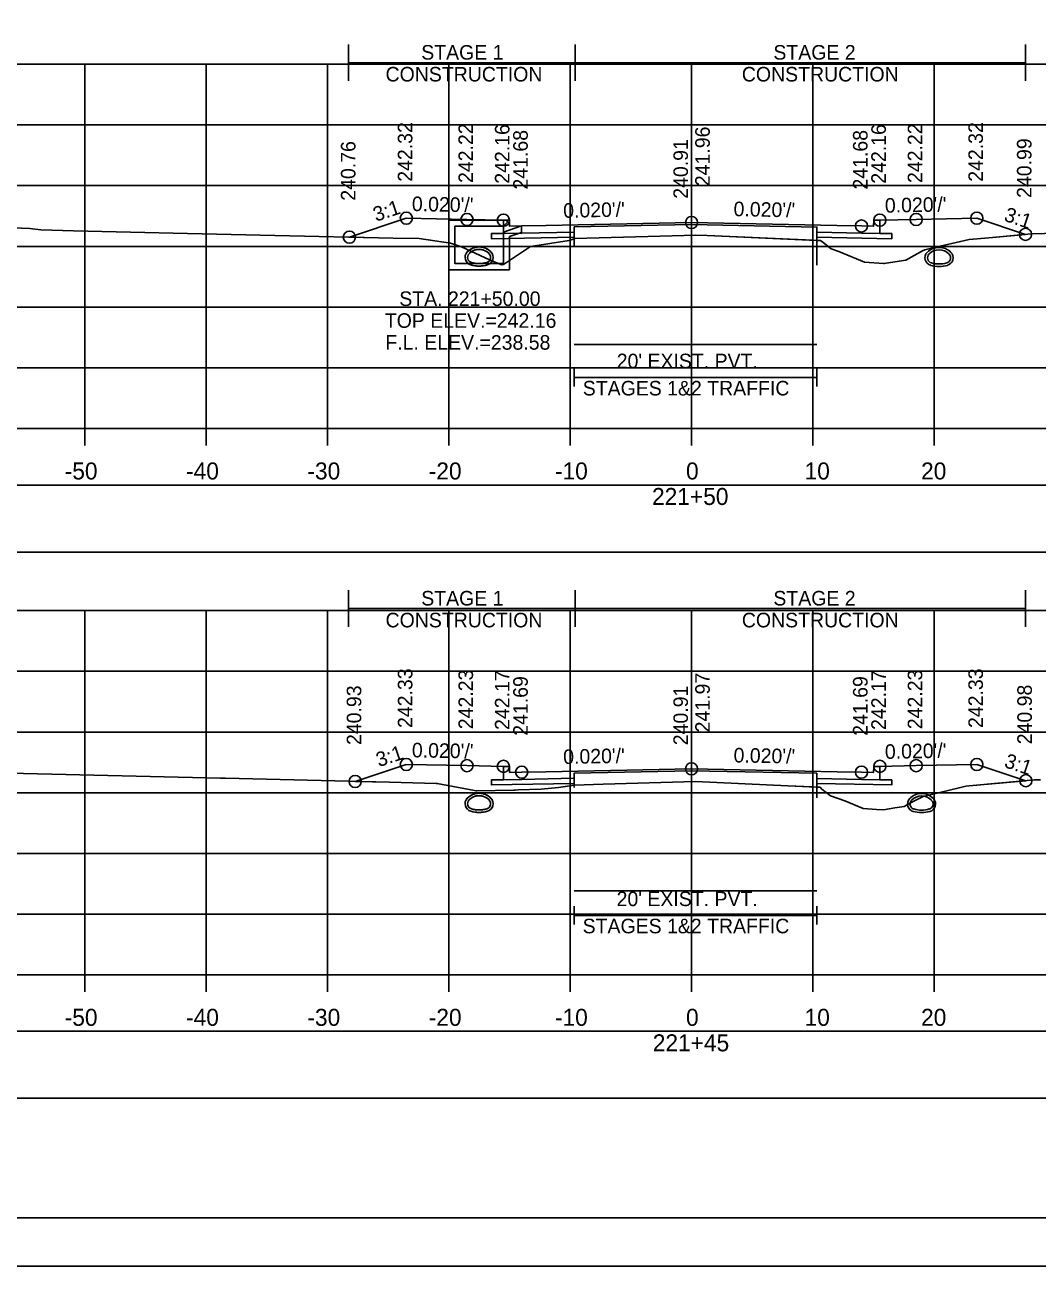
# Model space of a CAD drawing. Extents: x 1369627 to 1374022, y 380035 to 398173.
# Drawn here: x 1372043.6 to 1372127.1, y 384943.6 to 385047.7 of the extents above; entities that cross this region are included whole.
import ezdxf

# ---------------------------------------------------------------- set-up
doc = ezdxf.new("R2010")
doc.units = 0
for name, color, linetype in [('Default', 7, 'Continuous'), ('R_Alt Surface', 7, 'Continuous'), ('R_Axis', 7, 'Continuous'), ('R_Axis Annot', 7, 'Continuous'), ('R_Border', 7, 'Continuous'), ('R_Exist Surface', 7, 'Continuous'), ('R_Fin Surface', 7, 'Continuous'), ('R_Grid', 7, 'Continuous'), ('R_MOT', 7, 'Continuous'), ('R_No Plot', 7, 'Continuous'), ('R_Water', 7, 'Continuous'), ('R_Water Annot', 7, 'Continuous'), ('R_Xsect Elev', 7, 'Continuous'), ('R_Xsect Slope', 7, 'Continuous'), ('T_Vehicle Path Rt', 7, 'Continuous')]:
    doc.layers.add(name, color=color, linetype=linetype)

msp = doc.modelspace()

# ---------------------------------------------------------------- linework, layer by layer
at = {"layer": 'Default'}
for p, q in [((1372088.86, 385017.98), (1372088.86, 385019.48)), ((1372108.86, 385017.98), (1372108.86, 385019.48)), ((1372088.86, 385018.73), (1372108.86, 385018.73)), ((1372088.84, 384973.68), (1372088.84, 384975.18)), ((1372108.84, 384973.68), (1372108.84, 384975.18)), ((1372088.84, 384974.43), (1372108.84, 384974.43))]:
    msp.add_line(p, q, dxfattribs=at)
for points in [[(1371948.53, 385004.34), (1372248.53, 385004.34), (1372248.53, 385009.86), (1371948.53, 385009.86)], [(1371948.53, 384959.37), (1372248.53, 384959.37), (1372248.53, 384964.89), (1371948.53, 384964.89)]]:
    msp.add_lwpolyline(points, close=True, dxfattribs=at)
at = {"layer": 'R_Alt Surface'}
for points in [[(1372083.03, 385031.69), (1372083.03, 385030.6), (1372084.53, 385030.63), (1372088.86, 385030.71), (1372088.86, 385031.13), (1372098.53, 385031.32), (1372108.86, 385031.12), (1372108.86, 385030.7), (1372112.53, 385030.63), (1372114.03, 385030.6), (1372114.03, 385031.69)], [(1372083.03, 384986.7), (1372083.03, 384985.6), (1372084.53, 384985.63), (1372088.84, 384985.72), (1372088.84, 384986.14), (1372098.53, 384986.33), (1372108.84, 384986.13), (1372108.84, 384985.71), (1372112.53, 384985.63), (1372114.03, 384985.6), (1372114.03, 384986.7)]]:
    msp.add_lwpolyline(points, dxfattribs=at)
for points in [[(1372082.03, 385030.58), (1372083.03, 385030.6), (1372084.53, 385030.63), (1372088.86, 385030.71), (1372088.86, 385030.3), (1372082.03, 385030.16)], [(1372115.03, 385030.58), (1372114.03, 385030.6), (1372112.53, 385030.63), (1372108.86, 385030.7), (1372108.86, 385030.28), (1372115.03, 385030.16)], [(1372082.03, 384985.58), (1372083.03, 384985.6), (1372084.53, 384985.63), (1372088.84, 384985.72), (1372088.84, 384985.3), (1372082.03, 384985.17)], [(1372115.03, 384985.58), (1372114.03, 384985.6), (1372112.53, 384985.63), (1372108.84, 384985.71), (1372108.84, 384985.29), (1372115.03, 384985.17)]]:
    msp.add_lwpolyline(points, close=True, dxfattribs=at)
at = {"layer": 'R_Axis'}
for p, q in [((1371948.53, 385014.53), (1372248.53, 385014.53)), ((1372048.53, 385013.13), (1372048.53, 385014.53)), ((1372058.53, 385013.13), (1372058.53, 385014.53)), ((1372068.53, 385013.13), (1372068.53, 385014.53)), ((1372078.53, 385013.13), (1372078.53, 385014.53)), ((1372088.53, 385013.13), (1372088.53, 385014.53)), ((1372098.53, 385013.13), (1372098.53, 385014.53)), ((1372108.53, 385013.13), (1372108.53, 385014.53)), ((1372118.53, 385013.13), (1372118.53, 385014.53)), ((1371948.53, 384969.53), (1372248.53, 384969.53)), ((1372048.53, 384968.13), (1372048.53, 384969.53)), ((1372058.53, 384968.13), (1372058.53, 384969.53)), ((1372068.53, 384968.13), (1372068.53, 384969.53)), ((1372078.53, 384968.13), (1372078.53, 384969.53)), ((1372088.53, 384968.13), (1372088.53, 384969.53)), ((1372098.53, 384968.13), (1372098.53, 384969.53)), ((1372108.53, 384968.13), (1372108.53, 384969.53)), ((1372118.53, 384968.13), (1372118.53, 384969.53))]:
    msp.add_line(p, q, dxfattribs=at)
at = {"layer": 'R_Border'}
msp.add_line((1372256.71, 384949.52), (1371940.53, 384949.52), dxfattribs=at)
at = {"layer": 'R_Exist Surface'}
for points in [[(1372041.96, 385031.08), (1372043.99, 385030.99), (1372044.89, 385030.9), (1372047.59, 385030.8), (1372057, 385030.59), (1372064.19, 385030.43), (1372073.94, 385030.21), (1372076.09, 385030.19), (1372078.67, 385029.78), (1372079.57, 385029.5), (1372081.88, 385028.41), (1372082.68, 385028.1), (1372082.9, 385028.01), (1372083.02, 385028.05), (1372085.25, 385029.53), (1372088.43, 385030.02), (1372088.9, 385030.17), (1372097.91, 385030.43), (1372098.86, 385030.46), (1372099.81, 385030.42), (1372109.16, 385030), (1372109.36, 385029.86), (1372110.04, 385029.33), (1372110.66, 385029.12), (1372112.78, 385028.24), (1372114.34, 385028.13), (1372114.43, 385028.13), (1372114.56, 385028.15), (1372116.18, 385028.4), (1372117.56, 385029.15), (1372117.74, 385029.24), (1372118.31, 385029.38), (1372121.41, 385030.09), (1372123.03, 385030.24), (1372126.54, 385030.57), (1372130.8, 385030.66)], [(1372042.31, 384986.15), (1372059.71, 384985.73), (1372059.91, 384985.72), (1372060.13, 384985.72), (1372073.63, 384985.39), (1372077.48, 384985.29), (1372077.57, 384985.29), (1372080.63, 384984.71), (1372080.75, 384984.68), (1372080.83, 384984.68), (1372083.88, 384984.74), (1372083.98, 384984.74), (1372084.24, 384984.77), (1372086.12, 384984.82), (1372087.57, 384984.95), (1372088.88, 384985.15), (1372088.89, 384985.15), (1372091.25, 384985.23), (1372098.84, 384985.45), (1372106.47, 384985.11), (1372109.12, 384984.98), (1372109.27, 384984.81), (1372109.98, 384984.27), (1372111.17, 384983.85), (1372112.67, 384983.23), (1372113.77, 384983.16), (1372114.35, 384983.13), (1372115.27, 384983.28), (1372116.06, 384983.4), (1372116.73, 384983.77), (1372117.62, 384984.21), (1372120.57, 384984.94), (1372121.12, 384985.06), (1372121.41, 384985.09), (1372126.8, 384985.58), (1372127.28, 384985.59)]]:
    msp.add_lwpolyline(points, dxfattribs=at)
at = {"layer": 'R_Fin Surface'}
for points in [[(1372070.33, 385030.29), (1372075.02, 385031.85), (1372080.02, 385031.75), (1372083.02, 385031.69), (1372083.52, 385031.69), (1372083.53, 385031.19), (1372084.53, 385031.21), (1372086.53, 385031.25), (1372098.53, 385031.49), (1372110.53, 385031.25), (1372112.53, 385031.21), (1372113.53, 385031.19), (1372113.54, 385031.69), (1372114.04, 385031.69), (1372117.04, 385031.75), (1372122.04, 385031.85), (1372126.04, 385030.52)], [(1372070.81, 384985.46), (1372075.02, 384986.86), (1372080.02, 384986.76), (1372083.02, 384986.7), (1372083.52, 384986.7), (1372083.53, 384986.2), (1372084.53, 384986.22), (1372086.53, 384986.26), (1372098.53, 384986.5), (1372110.53, 384986.26), (1372112.53, 384986.22), (1372113.53, 384986.2), (1372113.54, 384986.7), (1372114.04, 384986.7), (1372117.04, 384986.76), (1372122.04, 384986.86), (1372126.07, 384985.52)]]:
    msp.add_lwpolyline(points, dxfattribs=at)
at = {"layer": 'R_Grid'}
for p, q in [((1371948.53, 385044.53), (1372248.53, 385044.53)), ((1372048.53, 385014.53), (1372048.53, 385044.53)), ((1372058.53, 385014.53), (1372058.53, 385044.53)), ((1372068.53, 385014.53), (1372068.53, 385044.53)), ((1372078.53, 385014.53), (1372078.53, 385044.53)), ((1372088.53, 385014.53), (1372088.53, 385044.53)), ((1372098.53, 385014.53), (1372098.53, 385044.53)), ((1372108.53, 385014.53), (1372108.53, 385044.53)), ((1372118.53, 385014.53), (1372118.53, 385044.53)), ((1371948.53, 385039.53), (1372248.53, 385039.53)), ((1371948.53, 385034.53), (1372248.53, 385034.53)), ((1371948.53, 385029.53), (1372248.53, 385029.53)), ((1371948.53, 385024.53), (1372248.53, 385024.53)), ((1371948.53, 385019.53), (1372248.53, 385019.53)), ((1371948.53, 385014.53), (1372248.53, 385014.53)), ((1371948.53, 384999.53), (1372248.53, 384999.53)), ((1372048.53, 384969.53), (1372048.53, 384999.53)), ((1372058.53, 384969.53), (1372058.53, 384999.53)), ((1372068.53, 384969.53), (1372068.53, 384999.53)), ((1372078.53, 384969.53), (1372078.53, 384999.53)), ((1372088.53, 384969.53), (1372088.53, 384999.53)), ((1372098.53, 384969.53), (1372098.53, 384999.53)), ((1372108.53, 384969.53), (1372108.53, 384999.53)), ((1372118.53, 384969.53), (1372118.53, 384999.53)), ((1371948.53, 384994.53), (1372248.53, 384994.53)), ((1371948.53, 384989.53), (1372248.53, 384989.53)), ((1371948.53, 384984.53), (1372248.53, 384984.53)), ((1371948.53, 384979.53), (1372248.53, 384979.53)), ((1371948.53, 384974.53), (1372248.53, 384974.53)), ((1371948.53, 384969.53), (1372248.53, 384969.53))]:
    msp.add_line(p, q, dxfattribs=at)
at = {"layer": 'R_MOT'}
for p, q in [((1372070.26, 385043.16), (1372070.26, 385046.16)), ((1372088.94, 385043.16), (1372088.94, 385046.16)), ((1372126.05, 385043.16), (1372126.05, 385046.16)), ((1372070.26, 385044.66), (1372126.05, 385044.66)), ((1372070.26, 384998.2), (1372070.26, 385001.2)), ((1372088.94, 384998.2), (1372088.94, 385001.2)), ((1372126.05, 384998.2), (1372126.05, 385001.2)), ((1372070.26, 384999.7), (1372126.05, 384999.7))]:
    msp.add_line(p, q, dxfattribs=at)
at = {"layer": 'R_No Plot'}
msp.add_line((1371928.13, 384945.54), (1372261.46, 384945.54), dxfattribs=at)
msp.add_line((1371928.13, 384945.54), (1372261.46, 384945.54), dxfattribs=at)
for points in [[(1371928.12, 385158.88), (1372261.46, 385158.88), (1372261.46, 384945.54), (1371928.12, 384945.54)], [(1372174.45, 385154.98), (1372194.07, 385154.98), (1372194.07, 385145.1), (1372210.18, 385145.1), (1372233.38, 385145.1), (1372233.38, 385112.43), (1372256.59, 385112.43), (1372256.71, 384949.52), (1371940.53, 384949.52), (1371940.53, 385154.98)], [(1371928.12, 384945.54), (1372261.46, 384945.54), (1372261.46, 384732.21), (1371928.12, 384732.21)]]:
    msp.add_lwpolyline(points, close=True, dxfattribs=at)
for points in [[(1372088.86, 385021.46), (1372108.86, 385021.46)], [(1372088.84, 384976.45), (1372108.84, 384976.45)]]:
    msp.add_lwpolyline(points, dxfattribs=at)
for centre in [(1372075.02, 385031.85), (1372080.02, 385031.75), (1372083.02, 385031.69), (1372098.53, 385031.49), (1372114.04, 385031.69), (1372117.04, 385031.75), (1372122.04, 385031.85), (1372112.53, 385031.21), (1372126.04, 385030.52), (1372070.33, 385030.29), (1372075.02, 384986.86), (1372080.02, 384986.76), (1372083.02, 384986.7), (1372114.04, 384986.7), (1372117.04, 384986.76), (1372122.04, 384986.86), (1372084.53, 384986.22), (1372098.53, 384986.5), (1372112.53, 384986.22), (1372070.81, 384985.46), (1372126.07, 384985.52)]:
    msp.add_circle(centre, 0.5, dxfattribs=at)
at = {"layer": 'R_Water'}
for p, q in [((1372078.52, 385031.69), (1372083.27, 385031.69)), ((1372078.52, 385030.19), (1372078.52, 385031.69)), ((1372079.02, 385030.19), (1372079.02, 385031.19)), ((1372079.02, 385031.19), (1372083.02, 385031.19)), ((1372083.35, 385031.53), (1372083.02, 385031.19)), ((1372084.52, 385031.21), (1372083.02, 385030.69)), ((1372083.35, 385031.53), (1372083.27, 385031.69)), ((1372083.02, 385030.19), (1372083.02, 385030.69)), ((1372084.52, 385030.68), (1372083.52, 385030.34)), ((1372083.52, 385030.19), (1372083.52, 385030.34))]:
    msp.add_line(p, q, dxfattribs=at)
for points in [[(1372084.52, 385030.68), (1372084.52, 385031.21)], [(1372083.52, 385030.19), (1372083.52, 385027.61), (1372081.02, 385027.61), (1372078.52, 385027.61), (1372078.52, 385030.19)], [(1372083.02, 385030.19), (1372083.02, 385028.11), (1372081.02, 385028.11), (1372079.02, 385028.11), (1372079.02, 385030.19)]]:
    msp.add_lwpolyline(points, dxfattribs=at)
for centre, radius, start, end in [((1372080.51, 385028.62), 0.646, 136.3515, 253.9529), ((1372080.51, 385028.62), 0.646, 136.3515, 253.9529), ((1372081.02, 385028.13), 1.35, 43.6485, 136.3515), ((1372081.02, 385028.14), 1.35, 43.6485, 136.3515), ((1372080.51, 385028.62), 0.438, 136.3515, 253.9529), ((1372080.51, 385028.62), 0.438, 136.3515, 253.9529), ((1372081.02, 385028.13), 1.15, 43.6485, 136.3515), ((1372081.02, 385028.14), 1.15, 43.6485, 136.3515), ((1372081.53, 385028.62), 0.438, 286.0471, 43.6485), ((1372081.53, 385028.62), 0.438, 286.0471, 43.6485), ((1372081.53, 385028.62), 0.646, 286.0471, 43.6485), ((1372081.53, 385028.62), 0.646, 286.0471, 43.6485), ((1372118.41, 385028.59), 0.646, 136.3515, 253.9529), ((1372118.92, 385028.1), 1.35, 43.6485, 136.3515), ((1372118.41, 385028.59), 0.438, 136.3515, 253.9529), ((1372118.92, 385028.1), 1.15, 43.6485, 136.3515), ((1372119.43, 385028.59), 0.438, 286.0471, 43.6485), ((1372119.43, 385028.59), 0.646, 286.0471, 43.6485), ((1372081.02, 385030.4), 2.5, 253.9529, 286.0471), ((1372081.02, 385030.41), 2.5, 253.9529, 286.0471), ((1372081.02, 385030.4), 2.29, 253.9529, 286.0471), ((1372081.02, 385030.41), 2.29, 253.9529, 286.0471), ((1372118.92, 385030.37), 2.5, 253.9529, 286.0471), ((1372118.92, 385030.37), 2.29, 253.9529, 286.0471), ((1372080.51, 384983.63), 0.646, 136.3515, 253.9529), ((1372080.51, 384983.62), 0.646, 136.3515, 253.9529), ((1372080.51, 384983.62), 0.646, 136.3515, 253.9529), ((1372081.02, 384983.14), 1.35, 43.6485, 136.3515), ((1372081.02, 384983.13), 1.35, 43.6485, 136.3515), ((1372081.02, 384983.14), 1.35, 43.6485, 136.3515), ((1372081.02, 384983.14), 1.15, 43.6485, 136.3515), ((1372081.02, 384983.13), 1.15, 43.6485, 136.3515), ((1372081.02, 384983.14), 1.15, 43.6485, 136.3515), ((1372081.53, 384983.63), 0.646, 286.0471, 43.6485), ((1372081.53, 384983.62), 0.646, 286.0471, 43.6485), ((1372081.53, 384983.62), 0.646, 286.0471, 43.6485), ((1372116.97, 384983.6), 0.646, 136.3515, 253.9529), ((1372117.48, 384983.12), 1.35, 43.6485, 136.3515), ((1372117.48, 384983.12), 1.15, 43.6485, 136.3515), ((1372117.99, 384983.6), 0.646, 286.0471, 43.6485), ((1372080.51, 384983.63), 0.438, 136.3515, 253.9529), ((1372080.51, 384983.62), 0.438, 136.3515, 253.9529), ((1372080.51, 384983.62), 0.438, 136.3515, 253.9529), ((1372081.02, 384985.41), 2.5, 253.9529, 286.0471), ((1372081.02, 384985.4), 2.5, 253.9529, 286.0471), ((1372081.02, 384985.41), 2.5, 253.9529, 286.0471), ((1372081.02, 384985.41), 2.29, 253.9529, 286.0471), ((1372081.02, 384985.4), 2.29, 253.9529, 286.0471), ((1372081.02, 384985.41), 2.29, 253.9529, 286.0471), ((1372081.53, 384983.63), 0.438, 286.0471, 43.6485), ((1372081.53, 384983.62), 0.438, 286.0471, 43.6485), ((1372081.53, 384983.62), 0.438, 286.0471, 43.6485), ((1372116.97, 384983.6), 0.438, 136.3515, 253.9529), ((1372117.48, 384985.39), 2.5, 253.9529, 286.0471), ((1372117.48, 384985.39), 2.29, 253.9529, 286.0471), ((1372117.99, 384983.6), 0.438, 286.0471, 43.6485)]:
    msp.add_arc(centre, radius, start, end, dxfattribs=at)
at = {"layer": 'R_Xsect Elev'}
for p, q in [((1372098.53, 385030.45), (1372098.53, 385040.45)), ((1372098.53, 384985.44), (1372098.53, 384995.44))]:
    msp.add_line(p, q, dxfattribs=at)
at = {"layer": 'T_Vehicle Path Rt'}
for p, q in [((1372083.03, 385030.6), (1372083.03, 385031.69)), ((1372088.86, 385031.13), (1372088.86, 385029.57)), ((1372108.86, 385031.12), (1372108.86, 385027.98)), ((1372108.86, 385030.7), (1372108.86, 385031.12)), ((1372114.04, 385031.69), (1372114.03, 385030.6)), ((1372088.86, 385030.71), (1372088.86, 385030.3)), ((1372088.86, 385030.16), (1372088.86, 385030.3)), ((1372088.86, 385030.3), (1372088.86, 385030.16)), ((1372108.86, 385030.28), (1372108.86, 385030.7)), ((1372108.86, 385030.01), (1372108.86, 385030.28)), ((1372108.86, 385030.28), (1372108.86, 385030.01)), ((1372083.03, 384985.6), (1372083.03, 384986.7)), ((1372088.84, 384986.14), (1372088.84, 384984.97)), ((1372108.84, 384986.13), (1372108.84, 384984.1)), ((1372108.84, 384985.71), (1372108.84, 384986.13)), ((1372114.04, 384986.7), (1372114.03, 384985.6)), ((1372088.84, 384985.72), (1372088.84, 384985.3)), ((1372088.84, 384985.15), (1372088.84, 384985.3)), ((1372088.84, 384985.3), (1372088.84, 384985.15)), ((1372108.84, 384985.29), (1372108.84, 384985.71)), ((1372108.84, 384985.29), (1372108.84, 384984.99)), ((1372108.84, 384984.99), (1372108.84, 384985.29))]:
    msp.add_line(p, q, dxfattribs=at)
for points in [[(1372083.03, 385031.69), (1372083.02, 385031.69), (1372080.02, 385031.75), (1372075.02, 385031.85), (1372070.33, 385030.29)], [(1372108.86, 385031.12), (1372098.53, 385031.32), (1372088.86, 385031.13), (1372088.86, 385030.71)], [(1372126.04, 385030.52), (1372122.04, 385031.85), (1372117.04, 385031.75), (1372114.04, 385031.69)], [(1372070.33, 385030.29), (1372073.94, 385030.21), (1372076.09, 385030.19), (1372078.67, 385029.78), (1372079.57, 385029.5), (1372081.88, 385028.41), (1372082.68, 385028.1), (1372082.9, 385028.01), (1372083.02, 385028.05), (1372085.25, 385029.53), (1372088.43, 385030.02), (1372088.86, 385030.16)], [(1372088.86, 385030.3), (1372082.03, 385030.16), (1372082.03, 385030.58), (1372083.03, 385030.6)], [(1372088.86, 385030.16), (1372088.9, 385030.17), (1372097.91, 385030.43), (1372098.86, 385030.46), (1372099.81, 385030.42), (1372108.86, 385030.01)], [(1372114.03, 385030.6), (1372115.03, 385030.58), (1372115.03, 385030.16), (1372108.86, 385030.28)], [(1372108.86, 385030.01), (1372109.16, 385030), (1372109.36, 385029.86), (1372110.04, 385029.33), (1372110.66, 385029.12), (1372112.78, 385028.24), (1372114.34, 385028.13), (1372114.43, 385028.13), (1372114.56, 385028.15), (1372116.18, 385028.4), (1372117.56, 385029.15), (1372117.74, 385029.24), (1372118.31, 385029.38), (1372121.41, 385030.09), (1372123.03, 385030.24), (1372126.04, 385030.52)], [(1372083.03, 384986.7), (1372083.02, 384986.7), (1372080.02, 384986.76), (1372075.02, 384986.86), (1372070.81, 384985.46)], [(1372108.84, 384986.13), (1372098.53, 384986.33), (1372088.84, 384986.14), (1372088.84, 384985.72)], [(1372126.07, 384985.52), (1372122.04, 384986.86), (1372117.04, 384986.76), (1372114.04, 384986.7)], [(1372070.81, 384985.46), (1372073.63, 384985.39), (1372077.48, 384985.29), (1372077.57, 384985.29), (1372080.63, 384984.71), (1372080.75, 384984.68), (1372080.83, 384984.68), (1372083.88, 384984.74), (1372083.98, 384984.74), (1372084.24, 384984.77), (1372086.12, 384984.82), (1372087.57, 384984.95), (1372088.84, 384985.15)], [(1372088.84, 384985.3), (1372082.03, 384985.17), (1372082.03, 384985.58), (1372083.03, 384985.6)], [(1372088.84, 384985.15), (1372088.88, 384985.15), (1372088.89, 384985.15), (1372091.25, 384985.23), (1372098.84, 384985.45), (1372106.47, 384985.11), (1372108.84, 384984.99)], [(1372114.03, 384985.6), (1372115.03, 384985.58), (1372115.03, 384985.17), (1372108.84, 384985.29)], [(1372108.84, 384984.99), (1372109.12, 384984.98), (1372109.27, 384984.81), (1372109.98, 384984.27), (1372111.17, 384983.85), (1372112.67, 384983.23), (1372113.77, 384983.16), (1372114.35, 384983.13), (1372115.27, 384983.28), (1372116.06, 384983.4), (1372116.73, 384983.77), (1372117.62, 384984.21), (1372120.57, 384984.94), (1372121.12, 384985.06), (1372121.41, 384985.09), (1372126.07, 384985.52)]]:
    msp.add_lwpolyline(points, dxfattribs=at)

# ---------------------------------------------------------------- texts
at = {"layer": 'R_Axis Annot'}
for s, height, p in [("20' EXIST. PVT.", 1.2, (1372092.36, 385019.49)), ('STAGES 1&2 TRAFFIC', 1.2, (1372089.56, 385017.25)), ('-50', 1.4, (1372046.87, 385010.33)), ('-40', 1.4, (1372056.87, 385010.33)), ('-30', 1.4, (1372066.87, 385010.33)), ('-20', 1.4, (1372076.87, 385010.33)), ('-10', 1.4, (1372087.27, 385010.33)), ('0', 1.4, (1372098.07, 385010.33)), ('10', 1.4, (1372107.84, 385010.33)), ('20', 1.4, (1372117.44, 385010.33)), ('221+50', 1.4, (1372095.27, 385008.23)), ("20' EXIST. PVT.", 1.2, (1372092.35, 384975.19)), ('STAGES 1&2 TRAFFIC', 1.2, (1372089.55, 384972.95)), ('-50', 1.4, (1372046.87, 384965.33)), ('-40', 1.4, (1372056.87, 384965.33)), ('-30', 1.4, (1372066.87, 384965.33)), ('-20', 1.4, (1372076.87, 384965.33)), ('-10', 1.4, (1372087.27, 384965.33)), ('0', 1.4, (1372098.07, 384965.33)), ('10', 1.4, (1372107.84, 384965.33)), ('20', 1.4, (1372117.44, 384965.33)), ('221+45', 1.4, (1372095.33, 384963.23))]:
    msp.add_text(s, height=height, dxfattribs=at).set_placement(p)
at = {"layer": 'R_MOT'}
for s, p in [('STAGE 1', (1372076.25, 385044.91)), ('STAGE 2', (1372105.27, 385044.91)), ('CONSTRUCTION', (1372073.31, 385043.11)), ('CONSTRUCTION', (1372102.67, 385043.11)), ('STAGE 1', (1372076.25, 384999.95)), ('STAGE 2', (1372105.27, 384999.95)), ('CONSTRUCTION', (1372073.31, 384998.15)), ('CONSTRUCTION', (1372102.67, 384998.15))]:
    msp.add_text(s, height=1.2, dxfattribs=at).set_placement(p)
at = {"layer": 'R_Water Annot'}
for s, p in [('STA. 221+50.00', (1372074.44, 385024.62)), ('TOP ELEV.=242.16', (1372073.25, 385022.82)), ('F.L. ELEV.=238.58', (1372073.29, 385021.02))]:
    msp.add_text(s, height=1.2, dxfattribs=at).set_placement(p)
at = {"layer": 'R_Xsect Elev'}
for s, p in [('242.32', (1372075.52, 385034.85)), ('242.22', (1372080.52, 385034.75)), ('242.16', (1372083.52, 385034.69)), ('241.96', (1372100.03, 385034.49)), ('242.16', (1372114.54, 385034.69)), ('242.22', (1372117.54, 385034.75)), ('242.32', (1372122.54, 385034.85)), ('240.76', (1372070.83, 385033.29)), ('241.68', (1372085.03, 385034.21)), ('240.91', (1372098.23, 385033.45)), ('241.68', (1372113.03, 385034.21)), ('240.99', (1372126.54, 385033.52)), ('242.33', (1372075.52, 384989.86)), ('242.23', (1372080.52, 384989.76)), ('242.17', (1372083.52, 384989.7)), ('242.17', (1372114.54, 384989.7)), ('242.23', (1372117.54, 384989.76)), ('242.33', (1372122.54, 384989.86)), ('241.69', (1372085.03, 384989.22)), ('241.97', (1372100.03, 384989.5)), ('241.69', (1372113.03, 384989.22)), ('240.98', (1372126.57, 384988.52)), ('240.93', (1372071.31, 384988.46)), ('240.91', (1372098.23, 384988.44))]:
    msp.add_text(s, height=1.2, rotation=90, dxfattribs=at).set_placement(p)
at = {"layer": 'R_Xsect Slope'}
for s, rotation, p in [('3:1', 18.4332, (1372072.52, 385031.55)), ("0.020'/'", 358.8542, (1372075.47, 385032.44)), ("0.020'/'", 1.1458, (1372087.96, 385031.88)), ("0.020'/'", 358.8542, (1372101.98, 385032.02)), ("0.020'/'", 1.1458, (1372114.47, 385032.3)), ('3:1', 341.5668, (1372124.2, 385031.66)), ('3:1', 18.4332, (1372072.76, 384986.63)), ("0.020'/'", 358.8542, (1372075.47, 384987.45)), ("0.020'/'", 1.1458, (1372087.96, 384986.89)), ("0.020'/'", 358.8542, (1372101.98, 384987.03)), ("0.020'/'", 1.1458, (1372114.47, 384987.31)), ('3:1', 341.5668, (1372124.22, 384986.66))]:
    msp.add_text(s, height=1.2, rotation=rotation, dxfattribs=at).set_placement(p)

doc.saveas('drawing.dxf')
